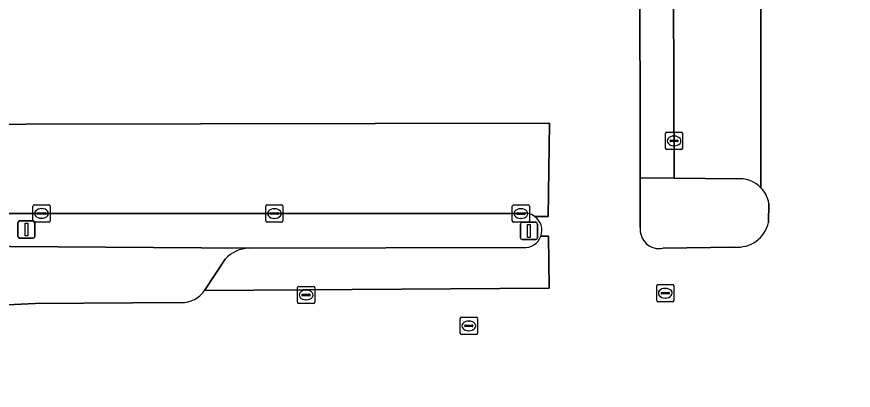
# Model space of a CAD drawing. Extents: x 160203 to 161530, y 379528 to 381797.
# Drawn here: x 161019.82 to 161068.37, y 380816.66 to 380838.34 of the extents above; entities that cross this region are included whole.
import ezdxf

# ---------------------------------------------------------------- set-up
doc = ezdxf.new("R2010")
doc.units = 0
for name, color, linetype in [('IMGEO_Berm_groen', 7, 'Continuous'), ('IMGEO_Groenvoorziening', 7, 'Continuous'), ('IMGEO_Kolk', 7, 'Continuous'), ('IMGEO_Lichtmast', 7, 'Continuous'), ('IMGEO_Parkeervlak_gesloten', 7, 'Continuous'), ('IMGEO_Rijbaan_lokaal_open', 7, 'Continuous'), ('IMGEO_Rioolput', 7, 'Continuous'), ('IMGEO_Verkeerseiland_open', 7, 'Continuous'), ('IMGEO_Voetpad_open', 7, 'Continuous')]:
    doc.layers.add(name, color=color, linetype=linetype)

msp = doc.modelspace()

# ---------------------------------------------------------------- linework, layer by layer
at = {"layer": 'IMGEO_Berm_groen'}
msp.add_lwpolyline([(161055.961, 380856.213), (161056.011, 380828.987), (161057.984, 380828.965), (161057.877, 380855.888)], dxfattribs=at)
at = {"layer": 'IMGEO_Groenvoorziening'}
for points in [[(161033.319, 380824.915), (161000, 380825.137), (160996.999, 380825.147), (160995.938, 380819.642), (160995.808, 380818.919), (160995.588, 380818.331), (160997.778, 380818.708), (161000, 380819.125), (161003.84, 380819.952), (161010.523, 380820.748), (161018.014, 380821.559), (161020.903, 380821.69), (161029.365, 380821.752)], [(161030.723, 380822.454), (161031.919, 380824.268)]]:
    msp.add_lwpolyline(points, dxfattribs=at)
for centre, radius, start, end in [((161033.392, 380822.918), 1.998, 92.101, 137.5064), ((161029.399, 380823.35), 1.599, 268.7758, 325.8964)]:
    msp.add_arc(centre, radius, start, end, dxfattribs=at)
at = {"layer": 'IMGEO_Kolk'}
for p, q in [((161057.472, 380830.709), (161057.472, 380831.561)), ((161057.547, 380831.635), (161058.399, 380831.635)), ((161058.473, 380831.561), (161058.473, 380830.709)), ((161057.731, 380831.129), (161057.731, 380831.141)), ((161058.169, 380831.092), (161057.771, 380831.092)), ((161057.774, 380831.178), (161058.172, 380831.178)), ((161057.96, 380831.415), (161057.985, 380831.415)), ((161058.215, 380831.141), (161058.215, 380831.129)), ((161058.399, 380830.635), (161057.547, 380830.635)), ((161057.983, 380830.855), (161057.958, 380830.855)), ((161020.768, 380826.497), (161020.768, 380827.349)), ((161020.843, 380827.423), (161021.695, 380827.423)), ((161021.256, 380827.203), (161021.281, 380827.203)), ((161021.769, 380827.349), (161021.769, 380826.497)), ((161034.276, 380826.493), (161034.276, 380827.345)), ((161034.351, 380827.419), (161035.203, 380827.419)), ((161034.764, 380827.199), (161034.789, 380827.199)), ((161035.277, 380827.345), (161035.277, 380826.493)), ((161048.585, 380826.489), (161048.585, 380827.341)), ((161048.66, 380827.415), (161049.512, 380827.415)), ((161049.073, 380827.195), (161049.098, 380827.195)), ((161049.586, 380827.341), (161049.586, 380826.489)), ((161021.027, 380826.917), (161021.027, 380826.929)), ((161021.465, 380826.88), (161021.067, 380826.88)), ((161021.07, 380826.966), (161021.468, 380826.966)), ((161021.511, 380826.929), (161021.511, 380826.917)), ((161034.535, 380826.913), (161034.535, 380826.925)), ((161034.973, 380826.876), (161034.575, 380826.876)), ((161034.578, 380826.962), (161034.976, 380826.962)), ((161035.019, 380826.925), (161035.019, 380826.913)), ((161048.844, 380826.909), (161048.844, 380826.921)), ((161049.282, 380826.872), (161048.884, 380826.872)), ((161048.887, 380826.958), (161049.285, 380826.958)), ((161049.328, 380826.921), (161049.328, 380826.909)), ((161021.695, 380826.423), (161020.843, 380826.423)), ((161021.279, 380826.643), (161021.254, 380826.643)), ((161035.203, 380826.419), (161034.351, 380826.419)), ((161034.787, 380826.639), (161034.762, 380826.639)), ((161049.512, 380826.415), (161048.66, 380826.415)), ((161049.096, 380826.635), (161049.071, 380826.635)), ((161057.04, 380822.797), (161057.892, 380822.797)), ((161036.118, 380821.767), (161036.118, 380822.619)), ((161036.193, 380822.693), (161037.045, 380822.693)), ((161036.606, 380822.473), (161036.631, 380822.473)), ((161037.119, 380822.619), (161037.119, 380821.767)), ((161056.965, 380821.871), (161056.965, 380822.723)), ((161057.224, 380822.291), (161057.224, 380822.303)), ((161057.267, 380822.34), (161057.665, 380822.34)), ((161057.453, 380822.577), (161057.478, 380822.577)), ((161057.708, 380822.303), (161057.708, 380822.291)), ((161057.966, 380822.723), (161057.966, 380821.871)), ((161036.377, 380822.187), (161036.377, 380822.199)), ((161036.815, 380822.15), (161036.417, 380822.15)), ((161036.42, 380822.236), (161036.818, 380822.236)), ((161036.629, 380821.913), (161036.604, 380821.913)), ((161036.861, 380822.199), (161036.861, 380822.187)), ((161057.662, 380822.254), (161057.264, 380822.254)), ((161057.476, 380822.017), (161057.451, 380822.017)), ((161037.045, 380821.693), (161036.193, 380821.693)), ((161057.892, 380821.797), (161057.04, 380821.797))]:
    msp.add_line(p, q, dxfattribs=at)
for points in [[(161057.472, 380830.709), (161057.472, 380831.561)], [(161057.547, 380831.635), (161058.399, 380831.635)], [(161058.473, 380831.561), (161058.473, 380830.709)], [(161058.399, 380830.635), (161057.547, 380830.635)], [(161020.768, 380826.497), (161020.768, 380827.349)], [(161020.843, 380827.423), (161021.695, 380827.423)], [(161021.769, 380827.349), (161021.769, 380826.497)], [(161034.276, 380826.493), (161034.276, 380827.345)], [(161034.351, 380827.419), (161035.203, 380827.419)], [(161035.277, 380827.345), (161035.277, 380826.493)], [(161048.585, 380826.489), (161048.585, 380827.341)], [(161048.66, 380827.415), (161049.512, 380827.415)], [(161049.586, 380827.341), (161049.586, 380826.489)], [(161021.695, 380826.423), (161020.843, 380826.423)], [(161035.203, 380826.419), (161034.351, 380826.419)], [(161049.512, 380826.415), (161048.66, 380826.415)], [(161057.04, 380822.797), (161057.892, 380822.797)], [(161036.118, 380821.767), (161036.118, 380822.619)], [(161036.193, 380822.693), (161037.045, 380822.693)], [(161037.119, 380822.619), (161037.119, 380821.767)], [(161056.965, 380821.871), (161056.965, 380822.723)], [(161057.966, 380822.723), (161057.966, 380821.871)], [(161037.045, 380821.693), (161036.193, 380821.693)], [(161057.892, 380821.797), (161057.04, 380821.797)]]:
    msp.add_lwpolyline(points, dxfattribs=at)
for centre, radius, start, end in [((161057.549, 380831.559), 0.0765, 91.552, 178.448), ((161057.549, 380831.559), 0.0765, 91.552, 178.448), ((161058.397, 380831.559), 0.0765, 1.552, 88.448), ((161058.397, 380831.559), 0.0765, 1.552, 88.448), ((161057.771, 380831.138), 0.0403, 85.8775, 175.7526), ((161057.768, 380831.128), 0.0366, 178.938, 274.7102), ((161058.172, 380831.135), 0.043, 264.8664, 352.4533), ((161058.176, 380831.14), 0.0386, 1.7309, 96.639), ((161057.549, 380830.711), 0.0765, 181.552, 268.448), ((161057.549, 380830.711), 0.0765, 181.552, 268.448), ((161058.397, 380830.711), 0.0765, 271.552, 358.448), ((161058.397, 380830.711), 0.0765, 271.552, 358.448), ((161020.845, 380827.347), 0.0765, 91.552, 178.448), ((161020.845, 380827.347), 0.0765, 91.552, 178.448), ((161021.693, 380827.347), 0.0765, 1.552, 88.448), ((161021.693, 380827.347), 0.0765, 1.552, 88.448), ((161034.353, 380827.343), 0.0765, 91.552, 178.448), ((161034.353, 380827.343), 0.0765, 91.552, 178.448), ((161035.201, 380827.343), 0.0765, 1.552, 88.448), ((161035.201, 380827.343), 0.0765, 1.552, 88.448), ((161048.662, 380827.339), 0.0765, 91.552, 178.448), ((161048.662, 380827.339), 0.0765, 91.552, 178.448), ((161049.51, 380827.339), 0.0765, 1.552, 88.448), ((161049.51, 380827.339), 0.0765, 1.552, 88.448), ((161021.067, 380826.926), 0.0403, 85.8775, 175.7526), ((161021.064, 380826.916), 0.0366, 178.938, 274.7102), ((161021.468, 380826.923), 0.043, 264.8664, 352.4533), ((161021.472, 380826.928), 0.0386, 1.7309, 96.639), ((161034.575, 380826.922), 0.0403, 85.8775, 175.7526), ((161034.572, 380826.912), 0.0366, 178.938, 274.7102), ((161034.976, 380826.919), 0.043, 264.8664, 352.4533), ((161034.98, 380826.924), 0.0386, 1.7309, 96.639), ((161048.884, 380826.918), 0.0403, 85.8775, 175.7526), ((161048.881, 380826.908), 0.0366, 178.938, 274.7102), ((161049.285, 380826.915), 0.043, 264.8664, 352.4533), ((161049.289, 380826.92), 0.0386, 1.7309, 96.639), ((161020.845, 380826.499), 0.0765, 181.552, 268.448), ((161020.845, 380826.499), 0.0765, 181.552, 268.448), ((161021.693, 380826.499), 0.0765, 271.552, 358.448), ((161021.693, 380826.499), 0.0765, 271.552, 358.448), ((161034.353, 380826.495), 0.0765, 181.552, 268.448), ((161034.353, 380826.495), 0.0765, 181.552, 268.448), ((161035.201, 380826.495), 0.0765, 271.552, 358.448), ((161035.201, 380826.495), 0.0765, 271.552, 358.448), ((161048.662, 380826.491), 0.0765, 181.552, 268.448), ((161048.662, 380826.491), 0.0765, 181.552, 268.448), ((161049.51, 380826.491), 0.0765, 271.552, 358.448), ((161049.51, 380826.491), 0.0765, 271.552, 358.448), ((161057.042, 380822.721), 0.0765, 91.552, 178.448), ((161057.042, 380822.721), 0.0765, 91.552, 178.448), ((161057.89, 380822.721), 0.0765, 1.552, 88.448), ((161057.89, 380822.721), 0.0765, 1.552, 88.448), ((161036.195, 380822.617), 0.0765, 91.552, 178.448), ((161036.195, 380822.617), 0.0765, 91.552, 178.448), ((161037.043, 380822.617), 0.0765, 1.552, 88.448), ((161037.043, 380822.617), 0.0765, 1.552, 88.448), ((161057.264, 380822.3), 0.0403, 85.8775, 175.7526), ((161057.261, 380822.29), 0.0366, 178.938, 274.7102), ((161057.665, 380822.297), 0.043, 264.8664, 352.4533), ((161057.669, 380822.302), 0.0386, 1.7309, 96.639), ((161036.417, 380822.196), 0.0403, 85.8775, 175.7526), ((161036.414, 380822.186), 0.0366, 178.938, 274.7102), ((161036.818, 380822.193), 0.043, 264.8664, 352.4533), ((161036.822, 380822.198), 0.0386, 1.7309, 96.639), ((161057.042, 380821.873), 0.0765, 181.552, 268.448), ((161057.042, 380821.873), 0.0765, 181.552, 268.448), ((161057.89, 380821.873), 0.0765, 271.552, 358.448), ((161057.89, 380821.873), 0.0765, 271.552, 358.448), ((161036.195, 380821.769), 0.0765, 181.552, 268.448), ((161036.195, 380821.769), 0.0765, 181.552, 268.448), ((161037.043, 380821.769), 0.0765, 271.552, 358.448), ((161037.043, 380821.769), 0.0765, 271.552, 358.448)]:
    msp.add_arc(centre, radius, start, end, dxfattribs=at)
for centre, major_axis, ratio, start_param, end_param in [((161057.959, 380831.135), (-0.387, 0.002), 0.722429, 4.712389, 7.853982), ((161057.984, 380831.135), (-0.39, 0.002), 0.717154, 1.570796, 4.712389), ((161021.255, 380826.923), (-0.387, 0.002), 0.722429, 4.712389, 7.853982), ((161021.28, 380826.923), (-0.39, 0.002), 0.717154, 1.570796, 4.712389), ((161034.763, 380826.919), (-0.387, 0.002), 0.722429, 4.712389, 7.853982), ((161034.788, 380826.919), (-0.39, 0.002), 0.717154, 1.570796, 4.712389), ((161049.072, 380826.915), (-0.387, 0.002), 0.722429, 4.712389, 7.853982), ((161049.097, 380826.915), (-0.39, 0.002), 0.717154, 1.570796, 4.712389), ((161036.605, 380822.193), (-0.387, 0.002), 0.722429, 4.712389, 7.853982), ((161036.63, 380822.193), (-0.39, 0.002), 0.717154, 1.570796, 4.712389), ((161057.452, 380822.297), (-0.387, 0.002), 0.722429, 4.712389, 7.853982), ((161057.477, 380822.297), (-0.39, 0.002), 0.717154, 1.570796, 4.712389)]:
    msp.add_ellipse(centre, major_axis=major_axis, ratio=ratio, start_param=start_param, end_param=end_param, dxfattribs=at)
at = {"layer": 'IMGEO_Lichtmast'}
for p, q in [((161019.892, 380825.594), (161019.892, 380826.394)), ((161019.892, 380826.394), (161019.892, 380825.594)), ((161019.992, 380826.494), (161020.782, 380826.494)), ((161020.782, 380826.494), (161019.992, 380826.494)), ((161020.882, 380826.394), (161020.882, 380825.594)), ((161020.882, 380825.594), (161020.882, 380826.394)), ((161049.054, 380825.511), (161049.054, 380826.311)), ((161049.054, 380826.311), (161049.054, 380825.511)), ((161049.154, 380826.411), (161049.944, 380826.411)), ((161049.944, 380826.411), (161049.154, 380826.411)), ((161050.044, 380826.311), (161050.044, 380825.511)), ((161050.044, 380825.511), (161050.044, 380826.311)), ((161020.782, 380825.494), (161019.992, 380825.494)), ((161019.992, 380825.494), (161020.782, 380825.494)), ((161049.944, 380825.411), (161049.154, 380825.411)), ((161049.154, 380825.411), (161049.944, 380825.411))]:
    msp.add_line(p, q, dxfattribs=at)
for points in [[(161020.312, 380826.369), (161020.462, 380826.369), (161020.462, 380825.619), (161020.312, 380825.619), (161020.312, 380826.369)], [(161049.474, 380826.286), (161049.624, 380826.286), (161049.624, 380825.536), (161049.474, 380825.536), (161049.474, 380826.286)]]:
    msp.add_lwpolyline(points, dxfattribs=at)
for centre, start, end in [((161019.992, 380826.394), 90, 180), ((161019.992, 380826.394), 90, 180), ((161020.782, 380826.394), 0, 90), ((161020.782, 380826.394), 360, 90), ((161049.154, 380826.311), 90, 180), ((161049.154, 380826.311), 90, 180), ((161049.944, 380826.311), 0, 90), ((161049.944, 380826.311), 360, 90), ((161019.992, 380825.594), 180, 270), ((161019.992, 380825.594), 180, 270), ((161020.782, 380825.594), 270, 0), ((161020.782, 380825.594), 270, 0), ((161049.154, 380825.511), 180, 270), ((161049.154, 380825.511), 180, 270), ((161049.944, 380825.511), 270, 0), ((161049.944, 380825.511), 270, 0)]:
    msp.add_arc(centre, 0.1, start, end, dxfattribs=at)
at = {"layer": 'IMGEO_Parkeervlak_gesloten'}
for points in [[(161063.018, 380828.416), (161063.006, 380869.951), (161025.473, 380869.951), (161025.473, 380864.777), (161055.073, 380864.75)], [(161057.877, 380855.888), (161057.984, 380828.965), (161061.602, 380828.925)], [(161049.884, 380826.754), (161050.659, 380826.754), (161050.739, 380832.156), (161000.089, 380832.075), (161000, 380831.894), (160997.577, 380826.961), (161000, 380826.931), (161049.09, 380826.916)], [(161031.919, 380824.268), (161030.723, 380822.454), (161050.717, 380822.586), (161050.696, 380825.61), (161050.244, 380825.604)], [(161049.204, 380824.947), (161033.319, 380824.915)]]:
    msp.add_lwpolyline(points, dxfattribs=at)
for centre, radius, start, end in [((161061.792, 380827.229), 1.707, 44.0742, 96.3825), ((161049.304, 380825.939), 1.001, 54.582, 102.3544), ((161049.304, 380825.94), 0.998, 264.2285, 340.3352), ((161033.392, 380822.918), 1.998, 92.101, 137.5064)]:
    msp.add_arc(centre, radius, start, end, dxfattribs=at)
at = {"layer": 'IMGEO_Rijbaan_lokaal_open'}
for points in [[(161168.832, 380845.637), (161168.832, 380851.085), (161181.899, 380851.085), (161181.899, 380858.079), (161169.414, 380857.943), (161169.414, 380863.195), (161169.414, 380864.082), (161169.414, 380869.951), (161190.574, 380869.951), (161190.893, 380876.912), (161024.332, 380876.912), (161024.332, 380881.333), (161024.208, 380881.179), (161010.548, 380853.369), (161008.225, 380848.64), (161000.089, 380832.075), (161050.739, 380832.156), (161050.659, 380826.754), (161049.884, 380826.754)], [(161025.097, 380864.777), (161025.473, 380864.777), (161025.473, 380869.951), (161063.006, 380869.951), (161063.018, 380828.416)], [(161056.016, 380826.115), (161056.011, 380828.987), (161055.961, 380856.213)], [(161063.475, 380827.509), (161063.453, 380826.401)], [(161050.244, 380825.604), (161050.696, 380825.61), (161050.717, 380822.586), (161030.723, 380822.454)], [(161061.483, 380824.976), (161057.331, 380824.903)], [(161029.365, 380821.752), (161020.903, 380821.69), (161018.014, 380821.559), (161010.523, 380820.748), (161003.84, 380819.952), (161000, 380819.125), (160997.778, 380818.708), (160995.588, 380818.331), (160995.129, 380817.393), (160991.512, 380810.024), (160990.694, 380808.354), (160988.53, 380803.99)]]:
    msp.add_lwpolyline(points, dxfattribs=at)
for centre, radius, start, end in [((161061.779, 380827.223), 1.719, 9.5642, 43.9191), ((161049.303, 380825.941), 0.999, 340.2948, 54.47), ((161061.657, 380826.81), 1.842, 264.5865, 347.1737), ((161057.112, 380825.985), 1.104, 173.2101, 281.458), ((161029.399, 380823.35), 1.599, 268.7758, 325.8964)]:
    msp.add_arc(centre, radius, start, end, dxfattribs=at)
at = {"layer": 'IMGEO_Rioolput'}
for p, q in [((161045.635, 380820.899), (161046.487, 380820.899)), ((161045.56, 380819.973), (161045.56, 380820.825)), ((161045.819, 380820.393), (161045.819, 380820.405)), ((161046.257, 380820.356), (161045.859, 380820.356)), ((161045.862, 380820.442), (161046.26, 380820.442)), ((161046.048, 380820.679), (161046.073, 380820.679)), ((161046.303, 380820.405), (161046.303, 380820.393)), ((161046.561, 380820.825), (161046.561, 380819.973)), ((161046.487, 380819.899), (161045.635, 380819.899)), ((161046.071, 380820.119), (161046.046, 380820.119))]:
    msp.add_line(p, q, dxfattribs=at)
for points in [[(161045.635, 380820.899), (161046.487, 380820.899)], [(161045.56, 380819.973), (161045.56, 380820.825)], [(161046.561, 380820.825), (161046.561, 380819.973)], [(161046.487, 380819.899), (161045.635, 380819.899)]]:
    msp.add_lwpolyline(points, dxfattribs=at)
for centre, radius, start, end in [((161045.637, 380820.823), 0.0765, 91.552, 178.448), ((161045.637, 380820.823), 0.0765, 91.552, 178.448), ((161046.485, 380820.823), 0.0765, 1.552, 88.448), ((161046.485, 380820.823), 0.0765, 1.552, 88.448), ((161045.859, 380820.402), 0.0403, 85.8775, 175.7526), ((161045.856, 380820.392), 0.0366, 178.938, 274.7102), ((161046.26, 380820.399), 0.043, 264.8664, 352.4533), ((161046.264, 380820.404), 0.0386, 1.7309, 96.639), ((161045.637, 380819.975), 0.0765, 181.552, 268.448), ((161045.637, 380819.975), 0.0765, 181.552, 268.448), ((161046.485, 380819.975), 0.0765, 271.552, 358.448), ((161046.485, 380819.975), 0.0765, 271.552, 358.448)]:
    msp.add_arc(centre, radius, start, end, dxfattribs=at)
for centre, major_axis, ratio, start_param, end_param in [((161046.047, 380820.399), (-0.387, 0.002), 0.722429, 4.712389, 7.853982), ((161046.072, 380820.399), (-0.39, 0.002), 0.717154, 1.570796, 4.712389)]:
    msp.add_ellipse(centre, major_axis=major_axis, ratio=ratio, start_param=start_param, end_param=end_param, dxfattribs=at)
at = {"layer": 'IMGEO_Verkeerseiland_open'}
for points in [[(161061.602, 380828.925), (161057.984, 380828.965), (161056.011, 380828.987), (161056.016, 380826.115)], [(161063.453, 380826.401), (161063.475, 380827.509)], [(161057.331, 380824.903), (161061.483, 380824.976)]]:
    msp.add_lwpolyline(points, dxfattribs=at)
for centre, radius, start, end in [((161061.792, 380827.229), 1.707, 44.0742, 96.3825), ((161061.779, 380827.223), 1.719, 9.5642, 43.9191), ((161061.657, 380826.81), 1.842, 264.5865, 347.1737), ((161057.112, 380825.985), 1.104, 173.2101, 281.458)]:
    msp.add_arc(centre, radius, start, end, dxfattribs=at)
at = {"layer": 'IMGEO_Voetpad_open'}
msp.add_lwpolyline([(161049.09, 380826.916), (161000, 380826.931), (160997.577, 380826.961), (160996.999, 380825.147), (161000, 380825.137), (161033.319, 380824.915), (161049.204, 380824.947)], dxfattribs=at)
for centre, radius, start, end in [((161049.304, 380825.939), 1.001, 54.582, 102.3544), ((161049.303, 380825.941), 0.999, 340.2948, 54.47), ((161049.304, 380825.94), 0.998, 264.2285, 340.3352)]:
    msp.add_arc(centre, radius, start, end, dxfattribs=at)

doc.saveas('drawing.dxf')
